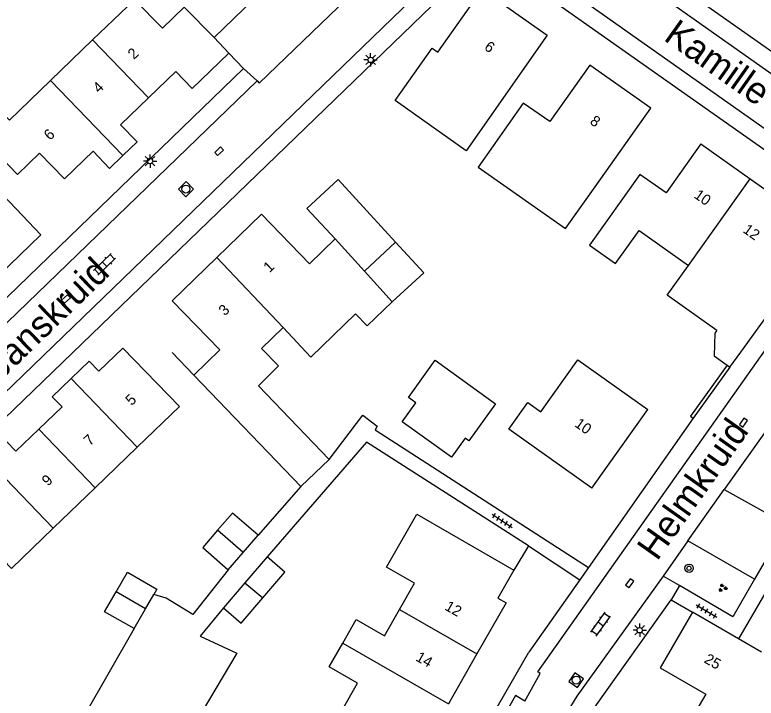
# Model space of a CAD drawing. Extents: x 136000 to 141014, y 402000 to 403500.
# Drawn here: x 137450.2 to 137519.8, y 402116.6 to 402180.8 of the extents above; entities that cross this region are included whole.
import ezdxf

# ---------------------------------------------------------------- set-up
doc = ezdxf.new("R2010")
doc.units = 0
for name, color, linetype in [('gg-afsc-erfafscheiding', 7, 'Continuous'), ('gg-afsc-muur', 7, 'Continuous'), ('gg-anno-huisnummerreeks BGT', 7, 'Continuous'), ('gg-anno-openbare ruimte label', 7, 'Continuous'), ('gg-bbg-bijgebouw', 7, 'Continuous'), ('gg-bbg-gedigitaliseerde bebouwing', 7, 'Continuous'), ('gg-bbg-gedigitaliseerde bijgebouw', 7, 'Continuous'), ('gg-bbg-hoofdgebouw', 7, 'Continuous'), ('gg-bbg-tussenscheiding', 7, 'Continuous'), ('gg-knt-verharding', 7, 'Continuous'), ('gg-knt-verharding nz', 7, 'Continuous'), ('gt-grn-vlakafsluiter', 7, 'Continuous'), ('gt-grn-weggrens', 7, 'Continuous'), ('gt-symb-boom', 7, 'Continuous'), ('gt-symb-groenvak', 7, 'Continuous'), ('gt-symb-klinker verharding', 7, 'Continuous'), ('gt-symb-kolk', 7, 'Continuous'), ('gt-symb-lichtmast', 7, 'Continuous'), ('gt-symb-rioolschacht', 7, 'Continuous'), ('gt-symb-tegel verharding', 7, 'Continuous')]:
    doc.layers.add(name, color=color, linetype=linetype)

# ---------------------------------------------------------------- blocks, each defined once
blk = doc.blocks.new('gt0-RS')
at = {"layer": 'gt-symb-rioolschacht'}
blk.add_lwpolyline([(-0.5, -0.5), (0.5, -0.5), (0.5, 0.5), (-0.5, 0.5)], close=True, dxfattribs=at)
blk.add_circle((0, 0), 0.375, dxfattribs=at)
blk = doc.blocks.new('gt0-LMAST')
at = {"layer": 'gt-symb-lichtmast'}
for p, q in [((-0.182, 0.173), (-0.447, 0.438)), ((-0.005, 0.246), (-0.005, 0.621)), ((0.172, 0.173), (0.437, 0.438)), ((-0.255, -0.004), (-0.63, -0.004)), ((-0.182, -0.181), (-0.447, -0.446)), ((-0.005, -0.254), (-0.005, -0.629)), ((0.437, -0.446), (0.172, -0.181)), ((0.245, -0.004), (0.62, -0.004))]:
    blk.add_line(p, q, dxfattribs=at)
blk.add_circle((-0.005, -0.004), 0.25, dxfattribs=at)
blk = doc.blocks.new('gt0-KOLK')
at = {"layer": 'gt-symb-kolk'}
blk.add_lwpolyline([(0, 0), (0.375, 0), (0.375, 0.4), (-0.375, 0.4), (-0.375, 0), (0, 0)], dxfattribs=at)
blk = doc.blocks.new('gt0-KL1')
at = {"layer": 'gt-symb-klinker verharding'}
for p, q in [((-1.15, 0.3), (1.15, 0.3)), ((-1, -0.3), (-1, 0.3)), ((-0.5, 0.3), (-0.5, 0.45)), ((0, -0.3), (0, 0.3)), ((0.5, 0.3), (0.5, 0.45)), ((1, -0.3), (1, 0.3)), ((-1.15, -0.3), (1.15, -0.3)), ((-0.5, -0.45), (-0.5, -0.3)), ((0.5, -0.45), (0.5, -0.3))]:
    blk.add_line(p, q, dxfattribs=at)
blk = doc.blocks.new('gt0-TEG1')
at = {"layer": 'gt-symb-tegel verharding'}
for p, q in [((-1.125, 0), (1.125, 0)), ((-0.9, -0.25), (-0.9, 0.25)), ((-0.45, -0.25), (-0.45, 0.25)), ((0, -0.25), (0, 0.25)), ((0.45, -0.25), (0.45, 0.25)), ((0.9, -0.25), (0.9, 0.25))]:
    blk.add_line(p, q, dxfattribs=at)
blk = doc.blocks.new('gt0-GRVAK')
at = {"layer": 'gt-symb-groenvak'}
for p, q in [((-0.11, 0.189), (-0.228, 0.24)), ((-0.182, 0.153), (0.088, 0.153)), ((-0.091, 0.211), (-0.156, 0.322)), ((-0.047, 0.214), (-0.047, 0.393)), ((-0.004, 0.211), (0.061, 0.322)), ((0.015, 0.189), (0.133, 0.24)), ((0.262, -0.052), (0.197, 0.059)), ((0.305, -0.049), (0.305, 0.13)), ((0.349, -0.052), (0.414, 0.059)), ((-0.245, -0.228), (-0.363, -0.177)), ((-0.318, -0.264), (-0.047, -0.264)), ((-0.226, -0.206), (-0.291, -0.095)), ((-0.183, -0.203), (-0.183, -0.024)), ((-0.139, -0.206), (-0.074, -0.095)), ((-0.12, -0.228), (-0.002, -0.177)), ((0.243, -0.074), (0.125, -0.023)), ((0.17, -0.11), (0.441, -0.11)), ((0.368, -0.074), (0.486, -0.023))]:
    blk.add_line(p, q, dxfattribs=at)
blk = doc.blocks.new('gt0-BOOM')
at = {"layer": 'gt-symb-boom'}
for radius in [0.4, 0.2]:
    blk.add_circle((0, 0), radius, dxfattribs=at)

msp = doc.modelspace()

# ---------------------------------------------------------------- linework, layer by layer
at = {"layer": 'gg-afsc-erfafscheiding'}
for p, q in [((137477, 402136.48), (137473, 402131.92)), ((137498.377, 402130.905), (137497.02, 402128.638)), ((137461.35, 402123.14), (137456.57, 402114.81))]:
    msp.add_line(p, q, dxfattribs=at)
for points in [[(137479.658, 402139.024), (137482.829, 402143.19), (137484.18, 402142.162), (137483.981, 402141.809), (137504.006, 402128.893)], [(137498.377, 402130.905), (137483.16, 402140.647), (137473.85, 402129.87)], [(137470.2, 402128.68), (137466.881, 402124.47), (137464.375, 402126.003), (137463.195, 402126.339)], [(137469.74, 402125.1), (137467.559, 402122.436), (137471.008, 402120.844), (137462.518, 402106.547), (137461.28, 402106.576), (137452.532, 402091.645)]]:
    msp.add_lwpolyline(points, dxfattribs=at)
at = {"layer": 'gg-afsc-muur'}
for p, q in [((137468.859, 402178.654), (137472.58, 402182.25)), ((137466.97, 402146.961), (137464.925, 402149.074)), ((137517.29, 402147.7), (137513.843, 402142.911))]:
    msp.add_line(p, q, dxfattribs=at)
msp.add_lwpolyline([(137517.03, 402147.887), (137513.584, 402143.098), (137513.843, 402142.911)], dxfattribs=at)
at = {"layer": 'gg-bbg-bijgebouw'}
msp.add_lwpolyline([(137480.22, 402159.75), (137477.58, 402162.61), (137480.5, 402165.31)], dxfattribs=at)
at = {"layer": 'gg-bbg-gedigitaliseerde bebouwing'}
for p, q in [((137457.466, 402178.43), (137453.517, 402174.625)), ((137504.64, 402164.64), (137509.86, 402172.04)), ((137508.77, 402160.54), (137513.392, 402157.232)), ((137475.36, 402151.43), (137477.942, 402148.624)), ((137466.97, 402146.961), (137477, 402136.48)), ((137479.658, 402139.024), (137473.023, 402145.957)), ((137457.697, 402136.369), (137461.638, 402140.17)), ((137477, 402136.48), (137479.658, 402139.024)), ((137453.757, 402132.568), (137457.697, 402136.369))]:
    msp.add_line(p, q, dxfattribs=at)
for points in [[(137468.859, 402178.654), (137466.07, 402181.51), (137464.02, 402179.53), (137461.41, 402182.23), (137457.466, 402178.43)], [(137500.15, 402178.87), (137492.52, 402168.03), (137485.88, 402172.74)], [(137453.517, 402174.625), (137449.65, 402170.9), (137448.39, 402172.2), (137446.23, 402170.12), (137450.4, 402165.79)], [(137497.89, 402172.5), (137493.65, 402166.49), (137496.39, 402164.57)], [(137452.59, 402160.13), (137446.71, 402166.28), (137442.757, 402162.469)], [(137508.822, 402165.809), (137504.1, 402159.17), (137506.56, 402157.44), (137508.77, 402160.54)], [(137496.39, 402164.57), (137501.866, 402160.707), (137504.64, 402164.64)], [(137516.068, 402151.147), (137511.399, 402154.447), (137513.392, 402157.232)], [(137485.59, 402153.85), (137483.25, 402151.58), (137482.14, 402152.72), (137477.942, 402148.624)], [(137475.36, 402151.43), (137473.33, 402149.45), (137474.92, 402147.81), (137473.023, 402145.957)], [(137516.068, 402151.147), (137515.88, 402150.89), (137515.827, 402148.751), (137517.03, 402147.887)], [(137461.638, 402140.17), (137465.61, 402144), (137460.3, 402149.48)], [(137496.524, 402141.886), (137498.32, 402144.37), (137499.54, 402143.5), (137503.01, 402148.38), (137509.57, 402143.72)], [(137444.49, 402134.33), (137449.85, 402128.8), (137453.757, 402132.568)], [(137486.262, 402124.935), (137487.68, 402127.41), (137485.04, 402128.92), (137487.89, 402133.89), (137497.02, 402128.638)], [(137480.94, 402121.77), (137482.21, 402123.99), (137484.85, 402122.47), (137486.262, 402124.935)], [(137480.906, 402115.562), (137482.33, 402118.03), (137479.67, 402119.55), (137480.94, 402121.77)]]:
    msp.add_lwpolyline(points, dxfattribs=at)
at = {"layer": 'gg-bbg-gedigitaliseerde bijgebouw'}
for p, q in [((137485.91, 402159.43), (137480.5, 402165.31)), ((137471.6, 402130.3), (137473, 402131.92)), ((137470.2, 402128.68), (137471.6, 402130.3)), ((137473.85, 402129.87), (137471.763, 402127.448)), ((137471.763, 402127.448), (137469.74, 402125.1)), ((137462.42, 402124.995), (137463.195, 402126.339)), ((137461.35, 402123.14), (137462.42, 402124.995))]:
    msp.add_line(p, q, dxfattribs=at)
for points in [[(137485.59, 402153.85), (137488.544, 402156.568), (137485.91, 402159.43)], [(137487.802, 402144.363), (137487.11, 402144.86), (137489.62, 402148.36), (137495.3, 402144.26), (137492.79, 402140.78), (137492.431, 402141.038)], [(137492.431, 402141.038), (137491.142, 402139.243), (137486.513, 402142.568), (137487.802, 402144.363)], [(137473, 402131.92), (137470.6, 402134), (137469.197, 402132.377)], [(137469.197, 402132.377), (137467.8, 402130.76), (137470.2, 402128.68)], [(137473.454, 402126.037), (137475.52, 402128.43), (137473.85, 402129.87)], [(137459.659, 402126.588), (137460.73, 402128.45), (137463.49, 402126.85), (137463.195, 402126.339)], [(137461.35, 402123.14), (137458.59, 402124.73), (137459.659, 402126.588)], [(137469.74, 402125.1), (137471.41, 402123.67), (137473.454, 402126.037)]]:
    msp.add_lwpolyline(points, dxfattribs=at)
at = {"layer": 'gg-bbg-hoofdgebouw'}
for p, q in [((137470.26, 402177.2), (137468.859, 402178.654)), ((137514.56, 402168.68), (137519.204, 402165.389)), ((137448.662, 402156.344), (137452.59, 402160.13)), ((137464.92, 402153.94), (137469.111, 402157.996)), ((137518.31, 402149.12), (137523.025, 402155.671)), ((137517.29, 402147.7), (137518.31, 402149.12)), ((137517.03, 402147.887), (137517.29, 402147.7)), ((137504.34, 402136.34), (137509.57, 402143.72)), ((137504.34, 402136.34), (137496.524, 402141.886)), ((137497.02, 402128.638), (137495.519, 402126.017)), ((137518.111, 402122.172), (137513.77, 402124.68)), ((137520.26, 402120.93), (137518.111, 402122.172)), ((137493.546, 402120.763), (137490.86, 402116.075))]:
    msp.add_line(p, q, dxfattribs=at)
for points in [[(137485.88, 402172.74), (137489.33, 402177.66), (137489.86, 402177.29), (137494.02, 402183.19), (137500.15, 402178.87)], [(137470.26, 402177.2), (137466.81, 402173.87), (137465.27, 402175.48), (137462.706, 402173)], [(137509.86, 402172.04), (137504.14, 402176.07), (137500.39, 402170.76), (137497.89, 402172.5)], [(137462.706, 402173), (137460.09, 402170.47), (137461.64, 402168.86), (137460.315, 402167.581)], [(137514.56, 402168.68), (137511.294, 402164.057), (137508.822, 402165.809)], [(137460.315, 402167.581), (137459.05, 402166.36), (137457.51, 402167.98), (137454.81, 402165.39), (137452.49, 402167.81), (137450.4, 402165.79)], [(137519.204, 402165.389), (137523.86, 402162.09), (137522.113, 402159.625)], [(137469.111, 402157.996), (137473.31, 402162.06), (137477.81, 402157.41), (137480.22, 402159.75)], [(137464.92, 402153.94), (137469.399, 402149.312), (137466.97, 402146.961)], [(137460.3, 402149.48), (137458.05, 402147.32), (137457.14, 402148.26), (137455.45, 402146.628)], [(137455.45, 402146.628), (137453.68, 402144.92), (137454.59, 402143.98), (137452.411, 402141.886)], [(137452.411, 402141.886), (137450.25, 402139.81), (137449.35, 402140.75), (137447.564, 402139.031)], [(137495.519, 402126.017), (137496.3, 402125.57), (137493.546, 402120.763)], [(137513.77, 402124.68), (137510.75, 402119.45), (137515.03, 402116.98), (137513.569, 402114.472)]]:
    msp.add_lwpolyline(points, dxfattribs=at)
at = {"layer": 'gg-bbg-tussenscheiding'}
for p, q in [((137462.706, 402173), (137457.466, 402178.43)), ((137460.315, 402167.581), (137453.517, 402174.625)), ((137513.392, 402157.232), (137519.204, 402165.389)), ((137482.975, 402156.723), (137480.22, 402159.75)), ((137485.91, 402159.43), (137482.975, 402156.723)), ((137469.111, 402157.996), (137475.36, 402151.43)), ((137485.59, 402153.85), (137482.975, 402156.723)), ((137455.45, 402146.628), (137461.638, 402140.17)), ((137452.411, 402141.886), (137457.697, 402136.369)), ((137447.564, 402139.031), (137453.757, 402132.568)), ((137471.6, 402130.3), (137469.197, 402132.377)), ((137471.763, 402127.448), (137473.454, 402126.037)), ((137462.42, 402124.995), (137459.659, 402126.588)), ((137486.262, 402124.935), (137493.546, 402120.763)), ((137480.94, 402121.77), (137490.86, 402116.075))]:
    msp.add_line(p, q, dxfattribs=at)
at = {"layer": 'gg-knt-verharding'}
for p, q in [((137471.637, 402175.759), (137470.26, 402177.2)), ((137437.186, 402142.421), (137471.637, 402175.759)), ((137538.292, 402157.178), (137518.111, 402122.172)), ((137513.843, 402142.911), (137504.006, 402128.893)), ((137520.779, 402141.885), (137516.757, 402136.202)), ((137516.757, 402136.202), (137522.577, 402132.958)), ((137522.577, 402132.958), (137519.591, 402127.787)), ((137513.35, 402131.387), (137511.01, 402128.08)), ((137519.591, 402127.787), (137513.35, 402131.387)), ((137498.377, 402130.905), (137503.186, 402127.726)), ((137504.006, 402128.893), (137503.186, 402127.726)), ((137503.186, 402127.726), (137498.41, 402120.919)), ((137512.548, 402127.183), (137511.01, 402128.08)), ((137512.548, 402127.183), (137511.77, 402125.85)), ((137511.77, 402125.85), (137513.77, 402124.68)), ((137473.49, 402077.67), (137498.41, 402120.919))]:
    msp.add_line(p, q, dxfattribs=at)
for points in [[(137459.35, 402229.98), (137499.6, 402192.59), (137532.095, 402169.693)], [(137442.744, 402136.677), (137492.98, 402185.2), (137496.05, 402185.43)], [(137496.05, 402185.43), (137525.85, 402164.4), (137526.245, 402162.575)], [(137519.591, 402127.787), (137517.56, 402124.26), (137512.548, 402127.183)], [(137483.396, 402078.761), (137504.62, 402115.77), (137511.77, 402125.85)], [(137498.03, 402116.34), (137497.17, 402116.86), (137494.52, 402112.24), (137495.37, 402111.819)]]:
    msp.add_lwpolyline(points, dxfattribs=at)
at = {"layer": 'gg-knt-verharding nz'}
msp.add_line((137438.364, 402141.203), (137472.92, 402174.59), dxfattribs=at)
for points in [[(137458.512, 402228.576), (137499.08, 402190.89), (137531.669, 402167.868)], [(137472.92, 402174.59), (137473.1, 402174.38), (137487.955, 402188.704)], [(137494.318, 402187.023), (137492.18, 402186.85), (137441.561, 402137.899)], [(137527.913, 402162.552), (137527.31, 402165.33), (137496.39, 402187.19)], [(137498.03, 402116.34), (137499.49, 402118.94), (137499.25, 402119.09), (137528.4, 402160.31), (137527.913, 402162.552)], [(137511.01, 402128.08), (137502.92, 402116.8), (137501.49, 402114.44)]]:
    msp.add_lwpolyline(points, dxfattribs=at)
at = {"layer": 'gt-grn-vlakafsluiter'}
msp.add_line((137472.92, 402174.59), (137471.637, 402175.759), dxfattribs=at)
at = {"layer": 'gt-grn-weggrens'}
msp.add_line((137513.35, 402131.387), (137516.757, 402136.202), dxfattribs=at)

# ---------------------------------------------------------------- block references
at = {"layer": 'gt-symb-boom'}
msp.add_blockref('gt0-BOOM', (137513.452, 402128.809), dxfattribs=at)
at = {"layer": 'gt-symb-groenvak'}
msp.add_blockref('gt0-GRVAK', (137516.603, 402126.966), dxfattribs=at)
at = {"layer": 'gt-symb-klinker verharding'}
for p, rotation in [((137458.585, 402157.355), 44.02760489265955), ((137505.158, 402123.561), 54.73556975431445)]:
    msp.add_blockref('gt0-KL1', p, dxfattribs=dict(at, rotation=rotation))
at = {"layer": 'gt-symb-kolk'}
for p, rotation in [((137469.47, 402167.835), 43.946589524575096), ((137455.101, 402153.956), 43.946589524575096), ((137518.721, 402142.377), 54.73556975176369), ((137508.039, 402127.296), 54.73556975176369)]:
    msp.add_blockref('gt0-KOLK', p, dxfattribs=dict(at, rotation=rotation))
at = {"layer": 'gt-symb-lichtmast'}
for p in [(137483.569, 402176.561), (137462.857, 402167.059), (137508.827, 402122.992)]:
    msp.add_blockref('gt0-LMAST', p, dxfattribs=at)
at = {"layer": 'gt-symb-rioolschacht'}
for p, rotation in [((137466.228, 402164.419), 43.946589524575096), ((137502.86, 402118.309), 54.73556975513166)]:
    msp.add_blockref('gt0-RS', p, dxfattribs=dict(at, rotation=rotation))
at = {"layer": 'gt-symb-tegel verharding'}
for p, rotation in [((137495.913, 402133.271), -33.29284857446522), ((137515.103, 402124.801), -30.924459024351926)]:
    msp.add_blockref('gt0-TEG1', p, dxfattribs=dict(at, rotation=rotation))

# ---------------------------------------------------------------- texts
at = {"layer": 'gg-anno-huisnummerreeks BGT'}
for s, rotation, p in [('6', 324.8, (137494.157, 402177.589)), ('2', 44, (137461.342, 402176.549)), ('4', 44, (137458.066, 402173.38)), ('8', 324.8, (137504.073, 402170.613)), ('6', 43.8, (137453.46, 402168.944)), ('10', 324.7, (137513.839, 402163.675)), ('12', 324.7, (137518.433, 402160.42)), ('1', 44, (137474.069, 402156.531)), ('3', 44, (137469.872, 402152.469)), ('5', 43.9, (137461.123, 402144.032)), ('10', 324.7, (137502.632, 402142.191)), ('7', 43.9, (137457.21, 402140.257)), ('9', 43.9, (137453.27, 402136.472)), ('12', 330.2, (137490.447, 402124.961)), ('14', 330.2, (137487.711, 402120.186)), ('25', 330.1, (137514.791, 402120.003))]:
    msp.add_text(s, height=1, rotation=rotation, dxfattribs=at).set_placement(p)
at = {"layer": 'gg-anno-openbare ruimte label'}
for s, rotation, p in [('Kamille', 324.7, (137510.969, 402178.475)), ('Sint Janskruid', 44, (137444.095, 402141.835)), ('Helmkruid', 54.7, (137510.452, 402129.418))]:
    msp.add_text(s, height=2.5, rotation=rotation, dxfattribs=at).set_placement(p)

doc.saveas('drawing.dxf')
